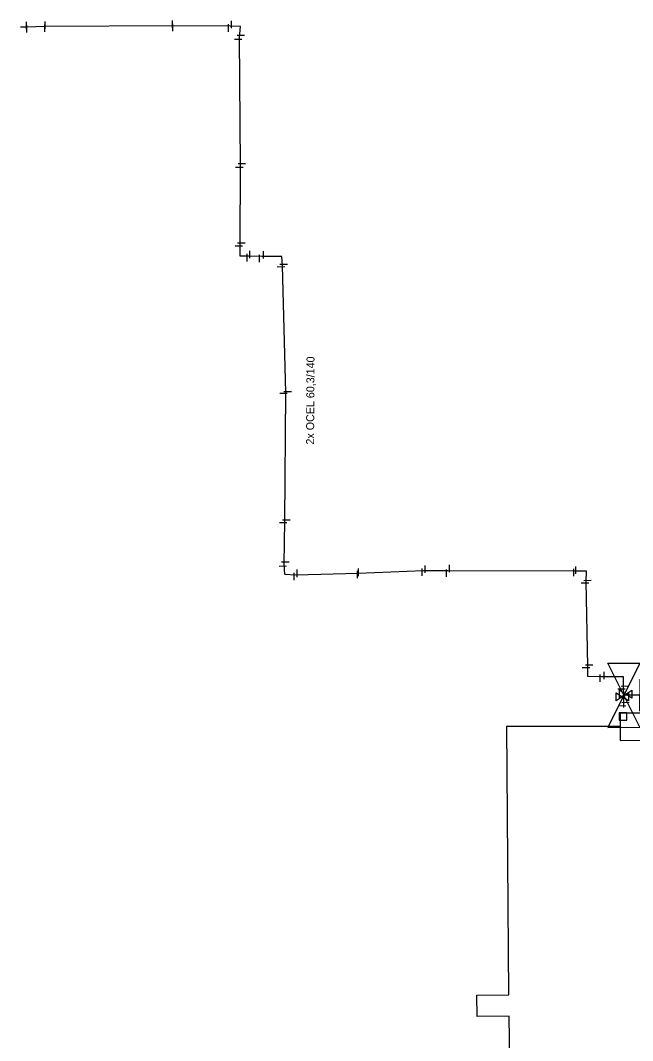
# Model space of a CAD drawing. Extents: x -642943 to -623314, y -1138561 to -1113539.
# Drawn here: x -641639.3 to -641582, y -1115456.5 to -1115360.9 of the extents above; entities that cross this region are included whole.
import ezdxf

# ---------------------------------------------------------------- set-up
doc = ezdxf.new("R2010")
doc.units = 0
for name, color, linetype in [('horkovod armatury', 7, 'Continuous'), ('horkovod dimenze', 7, 'Continuous'), ('horkovod předisol', 7, 'Continuous'), ('horkovod sváry', 7, 'Continuous'), ('horkovod trasa', 7, 'Continuous'), ('horkovod šachty', 7, 'Continuous')]:
    doc.layers.add(name, color=color, linetype=linetype)

# ---------------------------------------------------------------- blocks, each defined once
blk = doc.blocks.new('SPH_2')
at = {"layer": 'horkovod sváry'}
blk.add_line((-0.0001, -0.0349), (0.0001, 0.0349), dxfattribs=at)
blk = doc.blocks.new('SPH_1')
at = {"layer": 'horkovod sváry'}
blk.add_line((0.0001, -0.035), (-0.0001, 0.035), dxfattribs=at)
blk = doc.blocks.new('POINT_DISPLAY')
blk.add_line((0, 0), (0, 0))
blk = doc.blocks.new('SH')
at = {"layer": 'horkovod armatury'}
for p, q in [((-0.0568, -0.0385), (-0.0564, 0.0379)), ((-0.0564, 0.0379), (0, 0)), ((0.0007, -0.0004), (0.0582, 0.0375)), ((0.0582, 0.0375), (0.0581, -0.0389)), ((0.0007, -0.0004), (-0.0568, -0.0385)), ((0.0581, -0.0389), (0.0007, -0.0004))]:
    blk.add_line(p, q, dxfattribs=at)
blk = doc.blocks.new('SCH_01_5')
at = {"layer": 'horkovod armatury'}
for p, q in [((10, 5), (-10, -5)), ((-10, -5), (-10, 5)), ((-10, 5), (10, -5)), ((-5, 5), (0, 5)), ((0, 5), (0, 0)), ((5, 5), (0, 5)), ((10, -5), (10, 5))]:
    blk.add_line(p, q, dxfattribs=at)

msp = doc.modelspace()

# ---------------------------------------------------------------- linework, layer by layer
at = {"layer": 'horkovod předisol'}
msp.add_lwpolyline([(-641582.767, -1115425.298), (-641582.767, -1115424.056), (-641582.814, -1115423.404), (-641582.813, -1115422.42), (-641584.856, -1115422.416), (-641586.146, -1115422.391), (-641586.167, -1115421.413), (-641586.296, -1115413.488), (-641586.28, -1115412.5), (-641587.366, -1115412.518), (-641599.273, -1115412.481), (-641601.554, -1115412.474), (-641607.691, -1115412.717), (-641613.513, -1115412.878), (-641614.55, -1115412.839), (-641614.616, -1115411.83), (-641614.565, -1115407.828), (-641614.467, -1115395.769), (-641614.78, -1115383.877), (-641614.837, -1115383.032), (-641616.725, -1115383.052), (-641617.954, -1115383.012), (-641618.735, -1115383), (-641618.752, -1115381.883), (-641618.701, -1115374.495), (-641618.796, -1115362.519), (-641618.722, -1115361.484), (-641619.687, -1115361.472), (-641625.056, -1115361.423), (-641637.031, -1115361.487), (-641638.765, -1115361.556), (-641639.343, -1115361.556)], dxfattribs=at)
at = {"layer": 'horkovod trasa'}
for p, q in [((-641593.556, -1115452.183), (-641593.73, -1115427.019)), ((-641593.73, -1115427.019), (-641583.128, -1115427.019)), ((-641596.556, -1115452.225), (-641593.556, -1115452.183)), ((-641596.528, -1115454.225), (-641596.556, -1115452.225)), ((-641593.529, -1115454.183), (-641596.528, -1115454.225)), ((-641592.858, -1115501.732), (-641593.529, -1115454.183))]:
    msp.add_line(p, q, dxfattribs=at)
msp.add_lwpolyline([(-641582.767, -1115425.298), (-641582.767, -1115424.056), (-641582.814, -1115423.404), (-641582.813, -1115422.42), (-641584.856, -1115422.416), (-641586.146, -1115422.391), (-641586.167, -1115421.413), (-641586.296, -1115413.488), (-641586.28, -1115412.5), (-641587.366, -1115412.518), (-641599.273, -1115412.481), (-641601.554, -1115412.474), (-641607.691, -1115412.717), (-641613.513, -1115412.878), (-641614.55, -1115412.839), (-641614.616, -1115411.83), (-641614.565, -1115407.828), (-641614.467, -1115395.769), (-641614.78, -1115383.877), (-641614.837, -1115383.032), (-641616.725, -1115383.052), (-641617.954, -1115383.012), (-641618.735, -1115383), (-641618.752, -1115381.883), (-641618.701, -1115374.495), (-641618.796, -1115362.519), (-641618.722, -1115361.484), (-641619.687, -1115361.472), (-641625.056, -1115361.423), (-641637.031, -1115361.487), (-641638.765, -1115361.556), (-641639.343, -1115361.556)], dxfattribs=at)
at = {"layer": 'horkovod šachty'}
for p, q in [((-641583.209, -1115425.77), (-641583.209, -1115426.47)), ((-641582.509, -1115425.77), (-641583.209, -1115425.77)), ((-641583.209, -1115426.47), (-641582.509, -1115426.47)), ((-641582.509, -1115426.47), (-641582.509, -1115425.77))]:
    msp.add_line(p, q, dxfattribs=at)
msp.add_lwpolyline([(-641580.558, -1115428.358), (-641580.558, -1115425.818), (-641583.128, -1115425.826), (-641583.128, -1115428.359), (-641580.558, -1115428.358)], dxfattribs=at)

# ---------------------------------------------------------------- block references
at = {"layer": 'horkovod armatury', "xscale": 0.29998068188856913, "yscale": 0.2999806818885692, "rotation": -89.83990665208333}
msp.add_blockref('SCH_01_5', (-641582.771, -1115424.139), dxfattribs=at)
at = {"layer": 'horkovod armatury', "xscale": 10, "yscale": 10}
for p in [(-641582.61, -1115424.02), (-641582.93, -1115424.28)]:
    msp.add_blockref('SH', p, dxfattribs=at)
at = {"layer": 'horkovod sváry', "xscale": 10, "yscale": 10}
for p in [(-641638.781, -1115361.398), (-641638.751, -1115361.717), (-641637.05, -1115361.64), (-641637.02, -1115361.36), (-641625.08, -1115361.27), (-641625.04, -1115361.59), (-641619.83, -1115361.63), (-641619.56, -1115361.31), (-641617.823, -1115382.859), (-641616.556, -1115382.874), (-641618.09, -1115383.15), (-641616.93, -1115383.22), (-641607.64, -1115412.62), (-641601.68, -1115412.6), (-641601.39, -1115412.32), (-641599.12, -1115412.27), (-641587.46, -1115412.63), (-641587.28, -1115412.42), (-641613.67, -1115413.02), (-641613.41, -1115412.72), (-641607.74, -1115412.82), (-641599.4, -1115412.69), (-641585.01, -1115422.53), (-641584.63, -1115422.28)]:
    msp.add_blockref('SPH_2', p, dxfattribs=at)
at = {"layer": 'horkovod sváry'}
for name, p, xscale, yscale, rotation in [('SPH_2', (-641618.67, -1115362.31), 10.000001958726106, 10.000001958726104, -90.1784926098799), ('SPH_2', (-641618.93, -1115362.7), 9.999979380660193, 9.999979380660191, 89.3561853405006), ('SPH_2', (-641618.82, -1115374.67), 9.999986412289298, 9.999986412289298, -89.66329005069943), ('SPH_2', (-641618.59, -1115374.32), 10.000010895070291, 10.000010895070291, -89.12164542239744), ('SPH_2', (-641618.87, -1115382.03), 9.99998009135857, 9.999980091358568, -89.11577230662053), ('SPH_2', (-641618.63, -1115381.76), 9.999980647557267, 9.999980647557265, -90.13366954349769), ('SPH_2', (-641614.91, -1115383.99), 9.999981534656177, 9.999981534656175, -89.18728407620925), ('SPH_2', (-641614.66, -1115383.75), 9.999998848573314, 9.999998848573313, -89.10883620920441), ('SPH_2', (-641614.67, -1115395.84), 10.000015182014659, 10.000015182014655, -90.87995521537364), ('SPH_2', (-641614.29, -1115395.68), 9.999991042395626, 9.999991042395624, -88.7173614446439), ('SPH_2', (-641614.72, -1115407.95), 9.999999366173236, 9.999999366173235, -89.32310064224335), ('SPH_2', (-641614.41, -1115407.7), 9.999987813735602, 9.999987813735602, -91.26982914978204), ('SPH_2', (-641614.74, -1115412.03), 9.999993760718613, 9.999993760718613, -88.1923638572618), ('SPH_2', (-641614.51, -1115411.64), 10.000019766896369, 10.00001976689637, -88.97408306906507), ('SPH_2', (-641586.42, -1115413.61), 10.000011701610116, 10.000011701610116, -89.33991129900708), ('SPH_2', (-641586.18, -1115413.37), 10.000019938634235, 10.000019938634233, -88.57485189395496), ('SPH_2', (-641586.32, -1115421.53), 10.000021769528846, 10.000021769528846, -90.61739672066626), ('SPH_2', (-641586.03, -1115421.3), 10.000006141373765, 10.000006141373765, -90.06349949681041), ('SPH_2', (-641582.99, -1115423.54), 10.000022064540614, 10.000022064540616, -88.6290295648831), ('SPH_1', (-641582.67, -1115423.26), 9.999980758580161, 9.999980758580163, -87.45036824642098), ('SPH_2', (-641582.93, -1115425.11), 10.000019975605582, 10.000019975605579, -91.01097351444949), ('SPH_1', (-641582.63, -1115424.79), 9.999987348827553, 9.999987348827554, -87.78309729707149)]:
    msp.add_blockref(name, p, dxfattribs=dict(at, xscale=xscale, yscale=yscale, rotation=rotation))
at = {"layer": 'horkovod šachty'}
msp.add_blockref('POINT_DISPLAY', (-641582.859, -1115426.12), dxfattribs=at)

# ---------------------------------------------------------------- texts
at = {"layer": 'horkovod dimenze'}
msp.add_text('2x OCEL 60,3/140', height=0.75, rotation=89.69196, dxfattribs=at).set_placement((-641611.816, -1115400.655))

doc.saveas('drawing.dxf')
